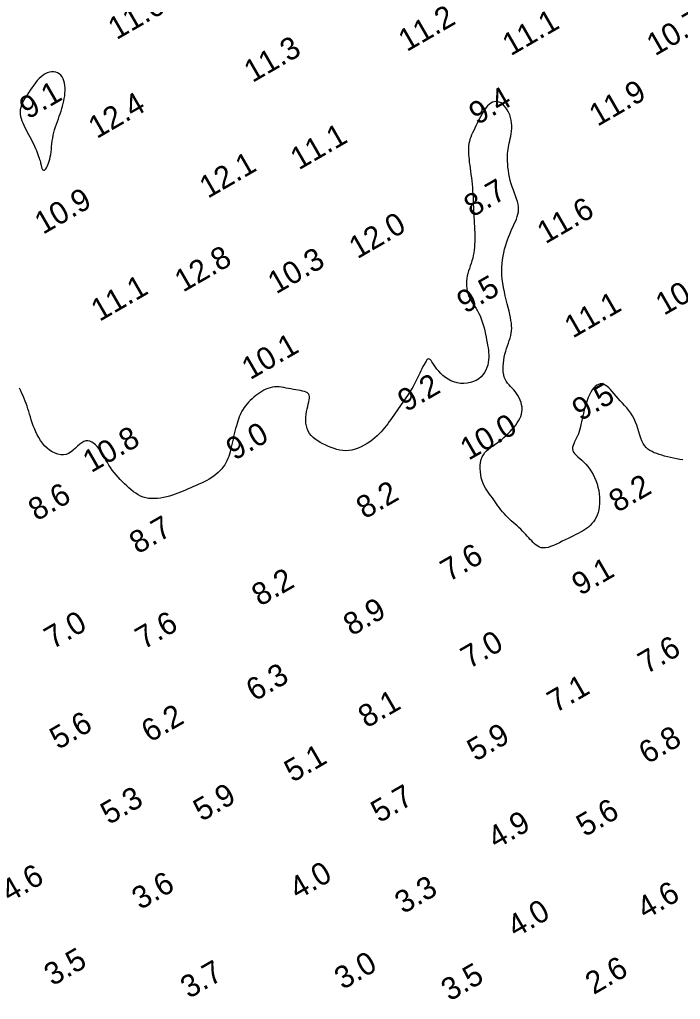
# Model space of a CAD drawing. Extents: x 3024098 to 3056816, y 418252 to 509144.
# Drawn here: x 3031390 to 3031538, y 418339.6 to 418559 of the extents above; entities that cross this region are included whole.
import ezdxf

# ---------------------------------------------------------------- set-up
doc = ezdxf.new("R2010")
doc.units = 0
doc.layers.add('V-CHAN-CONT-EL10', color=7, linetype='Continuous')
doc.layers.add('V-TOPO-SOUN-0911', color=7, linetype='Continuous')

msp = doc.modelspace()

# ---------------------------------------------------------------- linework, layer by layer
at = {"layer": 'V-CHAN-CONT-EL10'}
msp.add_lwpolyline([(3031396.95, 418528.86), (3031397.03, 418529.43), (3031397.1, 418530.02), (3031397.16, 418530.63), (3031397.23, 418531.25), (3031397.31, 418531.88), (3031397.41, 418532.51), (3031397.52, 418533.14), (3031397.67, 418533.77), (3031397.84, 418534.39), (3031398.03, 418535), (3031398.24, 418535.6), (3031398.45, 418536.21), (3031398.67, 418536.8), (3031398.88, 418537.39), (3031399.09, 418537.97), (3031399.29, 418538.55), (3031399.47, 418539.12), (3031399.63, 418539.69), (3031399.78, 418540.26), (3031399.91, 418540.83), (3031400.01, 418541.4), (3031400.09, 418541.97), (3031400.14, 418542.55), (3031400.17, 418543.13), (3031400.16, 418543.71), (3031400.11, 418544.28), (3031400.03, 418544.82), (3031399.9, 418545.34), (3031399.72, 418545.81), (3031399.5, 418546.23), (3031399.22, 418546.59), (3031398.89, 418546.88), (3031398.51, 418547.1), (3031398.09, 418547.26), (3031397.64, 418547.34), (3031397.17, 418547.34), (3031396.69, 418547.28), (3031396.2, 418547.13), (3031395.73, 418546.91), (3031395.27, 418546.62), (3031394.82, 418546.26), (3031394.38, 418545.84), (3031393.96, 418545.37), (3031393.55, 418544.86), (3031393.15, 418544.33), (3031392.75, 418543.77), (3031392.36, 418543.21), (3031391.97, 418542.65), (3031391.6, 418542.08), (3031391.25, 418541.52), (3031390.93, 418540.97), (3031390.65, 418540.42), (3031390.42, 418539.89), (3031390.24, 418539.36), (3031390.12, 418538.84), (3031390.08, 418538.34), (3031390.1, 418537.84), (3031390.18, 418537.35), (3031390.31, 418536.87), (3031390.49, 418536.38), (3031390.69, 418535.89), (3031390.93, 418535.4), (3031391.18, 418534.9), (3031391.45, 418534.38), (3031391.72, 418533.85), (3031392, 418533.32), (3031392.28, 418532.79), (3031392.55, 418532.25), (3031392.82, 418531.72), (3031393.07, 418531.2), (3031393.31, 418530.69), (3031393.53, 418530.19), (3031393.74, 418529.71), (3031393.92, 418529.25), (3031394.09, 418528.82), (3031394.24, 418528.41), (3031394.37, 418528.03), (3031394.48, 418527.69), (3031394.57, 418527.38), (3031394.64, 418527.11), (3031394.7, 418526.87), (3031394.75, 418526.66), (3031394.79, 418526.48), (3031394.83, 418526.31), (3031394.86, 418526.16), (3031394.9, 418526.01), (3031394.94, 418525.87), (3031395, 418525.73), (3031395.06, 418525.6), (3031395.13, 418525.49), (3031395.22, 418525.4), (3031395.32, 418525.34), (3031395.43, 418525.32), (3031395.55, 418525.36), (3031395.68, 418525.46), (3031395.83, 418525.62), (3031395.98, 418525.85), (3031396.15, 418526.14), (3031396.31, 418526.49), (3031396.46, 418526.88), (3031396.61, 418527.32), (3031396.74, 418527.8), (3031396.85, 418528.32)], close=True, dxfattribs=at)
msp.add_lwpolyline([(3031538.57, 418460.46), (3031537.85, 418460.57), (3031537.15, 418460.7), (3031536.45, 418460.83), (3031535.77, 418460.98), (3031535.11, 418461.14), (3031534.47, 418461.3), (3031533.86, 418461.48), (3031533.27, 418461.66), (3031532.7, 418461.85), (3031532.16, 418462.06), (3031531.66, 418462.29), (3031531.19, 418462.56), (3031530.75, 418462.87), (3031530.35, 418463.23), (3031530, 418463.66), (3031529.68, 418464.15), (3031529.4, 418464.71), (3031529.16, 418465.34), (3031528.93, 418466.02), (3031528.72, 418466.73), (3031528.49, 418467.46), (3031528.25, 418468.2), (3031527.99, 418468.92), (3031527.68, 418469.62), (3031527.31, 418470.28), (3031526.91, 418470.91), (3031526.47, 418471.51), (3031526, 418472.08), (3031525.52, 418472.64), (3031525.03, 418473.17), (3031524.55, 418473.7), (3031524.07, 418474.23), (3031523.62, 418474.75), (3031523.18, 418475.26), (3031522.75, 418475.75), (3031522.35, 418476.2), (3031521.95, 418476.6), (3031521.55, 418476.94), (3031521.17, 418477.2), (3031520.78, 418477.38), (3031520.4, 418477.47), (3031520.01, 418477.46), (3031519.64, 418477.35), (3031519.26, 418477.17), (3031518.9, 418476.9), (3031518.56, 418476.54), (3031518.23, 418476.12), (3031517.92, 418475.62), (3031517.63, 418475.05), (3031517.36, 418474.43), (3031517.11, 418473.77), (3031516.89, 418473.07), (3031516.68, 418472.36), (3031516.48, 418471.65), (3031516.31, 418470.94), (3031516.15, 418470.26), (3031516, 418469.61), (3031515.87, 418468.99), (3031515.73, 418468.4), (3031515.6, 418467.84), (3031515.46, 418467.31), (3031515.31, 418466.79), (3031515.15, 418466.3), (3031514.96, 418465.83), (3031514.75, 418465.37), (3031514.53, 418464.93), (3031514.31, 418464.5), (3031514.12, 418464.08), (3031513.97, 418463.68), (3031513.87, 418463.29), (3031513.85, 418462.92), (3031513.91, 418462.55), (3031514.07, 418462.2), (3031514.32, 418461.86), (3031514.65, 418461.51), (3031515.03, 418461.15), (3031515.46, 418460.77), (3031515.91, 418460.37), (3031516.38, 418459.94), (3031516.84, 418459.47), (3031517.28, 418458.95), (3031517.7, 418458.39), (3031518.1, 418457.79), (3031518.46, 418457.16), (3031518.79, 418456.5), (3031519.09, 418455.81), (3031519.34, 418455.1), (3031519.55, 418454.37), (3031519.72, 418453.63), (3031519.83, 418452.88), (3031519.9, 418452.13), (3031519.92, 418451.39), (3031519.9, 418450.67), (3031519.83, 418449.97), (3031519.71, 418449.3), (3031519.56, 418448.67), (3031519.36, 418448.09), (3031519.12, 418447.55), (3031518.84, 418447.05), (3031518.53, 418446.59), (3031518.18, 418446.17), (3031517.81, 418445.78), (3031517.42, 418445.42), (3031517, 418445.1), (3031516.56, 418444.8), (3031516.1, 418444.52), (3031515.62, 418444.25), (3031515.12, 418443.99), (3031514.6, 418443.73), (3031514.04, 418443.47), (3031513.46, 418443.18), (3031512.86, 418442.88), (3031512.22, 418442.56), (3031511.56, 418442.22), (3031510.9, 418441.88), (3031510.23, 418441.56), (3031509.58, 418441.27), (3031508.95, 418441.03), (3031508.36, 418440.85), (3031507.8, 418440.74), (3031507.3, 418440.72), (3031506.85, 418440.78), (3031506.43, 418440.91), (3031506.05, 418441.1), (3031505.69, 418441.35), (3031505.36, 418441.63), (3031505.03, 418441.95), (3031504.71, 418442.29), (3031504.38, 418442.64), (3031504.05, 418443.01), (3031503.71, 418443.38), (3031503.36, 418443.75), (3031503, 418444.14), (3031502.63, 418444.52), (3031502.25, 418444.91), (3031501.85, 418445.29), (3031501.44, 418445.67), (3031501.01, 418446.05), (3031500.58, 418446.43), (3031500.14, 418446.81), (3031499.71, 418447.2), (3031499.29, 418447.6), (3031498.89, 418448), (3031498.5, 418448.42), (3031498.13, 418448.84), (3031497.79, 418449.28), (3031497.46, 418449.73), (3031497.14, 418450.18), (3031496.83, 418450.63), (3031496.52, 418451.08), (3031496.21, 418451.52), (3031495.9, 418451.96), (3031495.58, 418452.38), (3031495.26, 418452.81), (3031494.94, 418453.24), (3031494.62, 418453.68), (3031494.33, 418454.15), (3031494.05, 418454.65), (3031493.8, 418455.19), (3031493.59, 418455.77), (3031493.42, 418456.41), (3031493.29, 418457.09), (3031493.2, 418457.79), (3031493.17, 418458.5), (3031493.19, 418459.2), (3031493.27, 418459.88), (3031493.41, 418460.52), (3031493.62, 418461.1), (3031493.89, 418461.61), (3031494.22, 418462.07), (3031494.6, 418462.48), (3031495.03, 418462.86), (3031495.49, 418463.21), (3031495.97, 418463.55), (3031496.47, 418463.9), (3031496.98, 418464.26), (3031497.49, 418464.64), (3031498, 418465.05), (3031498.49, 418465.47), (3031498.98, 418465.91), (3031499.45, 418466.37), (3031499.9, 418466.83), (3031500.33, 418467.3), (3031500.74, 418467.78), (3031501.12, 418468.26), (3031501.46, 418468.73), (3031501.77, 418469.21), (3031502.03, 418469.7), (3031502.25, 418470.19), (3031502.41, 418470.69), (3031502.52, 418471.2), (3031502.56, 418471.72), (3031502.54, 418472.24), (3031502.45, 418472.78), (3031502.31, 418473.31), (3031502.13, 418473.84), (3031501.9, 418474.35), (3031501.63, 418474.85), (3031501.33, 418475.32), (3031501.01, 418475.76), (3031500.67, 418476.16), (3031500.32, 418476.54), (3031499.97, 418476.91), (3031499.63, 418477.28), (3031499.31, 418477.65), (3031499.02, 418478.06), (3031498.77, 418478.5), (3031498.57, 418478.98), (3031498.43, 418479.53), (3031498.34, 418480.13), (3031498.3, 418480.76), (3031498.3, 418481.43), (3031498.35, 418482.11), (3031498.44, 418482.8), (3031498.56, 418483.48), (3031498.71, 418484.15), (3031498.89, 418484.79), (3031499.09, 418485.41), (3031499.29, 418486.02), (3031499.5, 418486.6), (3031499.69, 418487.17), (3031499.87, 418487.73), (3031500.01, 418488.28), (3031500.12, 418488.83), (3031500.19, 418489.37), (3031500.22, 418489.92), (3031500.2, 418490.48), (3031500.15, 418491.07), (3031500.06, 418491.68), (3031499.94, 418492.32), (3031499.79, 418493.01), (3031499.62, 418493.75), (3031499.42, 418494.54), (3031499.21, 418495.39), (3031498.99, 418496.27), (3031498.78, 418497.18), (3031498.58, 418498.11), (3031498.39, 418499.05), (3031498.24, 418499.99), (3031498.12, 418500.92), (3031498.05, 418501.83), (3031498.02, 418502.73), (3031498.04, 418503.6), (3031498.09, 418504.45), (3031498.17, 418505.28), (3031498.29, 418506.08), (3031498.44, 418506.85), (3031498.61, 418507.6), (3031498.81, 418508.33), (3031499.03, 418509.02), (3031499.26, 418509.69), (3031499.51, 418510.34), (3031499.77, 418510.97), (3031500.03, 418511.57), (3031500.29, 418512.16), (3031500.56, 418512.73), (3031500.81, 418513.29), (3031501.05, 418513.84), (3031501.27, 418514.38), (3031501.46, 418514.92), (3031501.61, 418515.46), (3031501.72, 418516), (3031501.76, 418516.55), (3031501.75, 418517.12), (3031501.66, 418517.7), (3031501.51, 418518.3), (3031501.32, 418518.91), (3031501.09, 418519.55), (3031500.85, 418520.2), (3031500.59, 418520.87), (3031500.34, 418521.57), (3031500.11, 418522.28), (3031499.91, 418523.02), (3031499.74, 418523.76), (3031499.59, 418524.51), (3031499.48, 418525.25), (3031499.39, 418525.98), (3031499.33, 418526.67), (3031499.29, 418527.34), (3031499.27, 418527.96), (3031499.28, 418528.52), (3031499.31, 418529.05), (3031499.36, 418529.54), (3031499.42, 418530.01), (3031499.5, 418530.46), (3031499.59, 418530.92), (3031499.69, 418531.39), (3031499.79, 418531.87), (3031499.9, 418532.39), (3031500.01, 418532.93), (3031500.1, 418533.49), (3031500.18, 418534.08), (3031500.23, 418534.67), (3031500.24, 418535.28), (3031500.2, 418535.89), (3031500.12, 418536.5), (3031499.97, 418537.11), (3031499.77, 418537.71), (3031499.53, 418538.28), (3031499.24, 418538.81), (3031498.92, 418539.3), (3031498.57, 418539.73), (3031498.21, 418540.09), (3031497.83, 418540.37), (3031497.44, 418540.56), (3031497.06, 418540.67), (3031496.67, 418540.7), (3031496.28, 418540.65), (3031495.9, 418540.52), (3031495.53, 418540.32), (3031495.17, 418540.06), (3031494.83, 418539.74), (3031494.5, 418539.36), (3031494.18, 418538.94), (3031493.88, 418538.47), (3031493.59, 418537.97), (3031493.3, 418537.45), (3031493.03, 418536.91), (3031492.76, 418536.36), (3031492.49, 418535.82), (3031492.22, 418535.28), (3031491.96, 418534.75), (3031491.71, 418534.23), (3031491.47, 418533.72), (3031491.25, 418533.22), (3031491.06, 418532.72), (3031490.88, 418532.23), (3031490.75, 418531.75), (3031490.64, 418531.27), (3031490.57, 418530.8), (3031490.52, 418530.32), (3031490.51, 418529.83), (3031490.52, 418529.32), (3031490.54, 418528.8), (3031490.59, 418528.25), (3031490.66, 418527.68), (3031490.73, 418527.07), (3031490.82, 418526.43), (3031490.91, 418525.76), (3031491, 418525.07), (3031491.1, 418524.36), (3031491.19, 418523.64), (3031491.28, 418522.91), (3031491.35, 418522.18), (3031491.42, 418521.44), (3031491.47, 418520.71), (3031491.52, 418519.97), (3031491.56, 418519.23), (3031491.59, 418518.5), (3031491.62, 418517.77), (3031491.66, 418517.04), (3031491.69, 418516.31), (3031491.73, 418515.58), (3031491.77, 418514.86), (3031491.81, 418514.15), (3031491.85, 418513.44), (3031491.88, 418512.73), (3031491.91, 418512.04), (3031491.94, 418511.35), (3031491.95, 418510.67), (3031491.95, 418510), (3031491.94, 418509.34), (3031491.91, 418508.7), (3031491.87, 418508.06), (3031491.8, 418507.43), (3031491.72, 418506.81), (3031491.61, 418506.2), (3031491.48, 418505.61), (3031491.31, 418505.02), (3031491.14, 418504.45), (3031490.95, 418503.88), (3031490.76, 418503.31), (3031490.58, 418502.75), (3031490.41, 418502.2), (3031490.27, 418501.64), (3031490.17, 418501.08), (3031490.1, 418500.53), (3031490.08, 418499.97), (3031490.1, 418499.41), (3031490.16, 418498.86), (3031490.26, 418498.31), (3031490.4, 418497.78), (3031490.57, 418497.25), (3031490.79, 418496.75), (3031491.04, 418496.26), (3031491.32, 418495.78), (3031491.62, 418495.3), (3031491.94, 418494.81), (3031492.26, 418494.32), (3031492.57, 418493.8), (3031492.87, 418493.25), (3031493.15, 418492.67), (3031493.41, 418492.04), (3031493.63, 418491.39), (3031493.84, 418490.71), (3031494.02, 418490.01), (3031494.18, 418489.31), (3031494.33, 418488.62), (3031494.47, 418487.95), (3031494.6, 418487.3), (3031494.72, 418486.69), (3031494.83, 418486.11), (3031494.93, 418485.55), (3031495, 418485), (3031495.06, 418484.47), (3031495.08, 418483.93), (3031495.08, 418483.39), (3031495.04, 418482.84), (3031494.96, 418482.26), (3031494.84, 418481.68), (3031494.66, 418481.1), (3031494.43, 418480.53), (3031494.15, 418479.99), (3031493.79, 418479.48), (3031493.37, 418479.01), (3031492.87, 418478.6), (3031492.29, 418478.25), (3031491.65, 418477.97), (3031490.96, 418477.76), (3031490.23, 418477.63), (3031489.48, 418477.57), (3031488.73, 418477.59), (3031487.99, 418477.7), (3031487.28, 418477.89), (3031486.6, 418478.16), (3031485.97, 418478.5), (3031485.38, 418478.9), (3031484.83, 418479.34), (3031484.34, 418479.82), (3031483.89, 418480.3), (3031483.49, 418480.78), (3031483.14, 418481.24), (3031482.84, 418481.68), (3031482.58, 418482.07), (3031482.35, 418482.41), (3031482.16, 418482.69), (3031481.98, 418482.9), (3031481.81, 418483.02), (3031481.63, 418483.06), (3031481.45, 418482.99), (3031481.25, 418482.82), (3031481.04, 418482.55), (3031480.82, 418482.21), (3031480.59, 418481.8), (3031480.35, 418481.35), (3031480.12, 418480.86), (3031479.88, 418480.37), (3031479.65, 418479.87), (3031479.43, 418479.4), (3031479.21, 418478.94), (3031478.99, 418478.49), (3031478.77, 418478.05), (3031478.54, 418477.61), (3031478.31, 418477.17), (3031478.05, 418476.73), (3031477.78, 418476.28), (3031477.49, 418475.81), (3031477.18, 418475.34), (3031476.86, 418474.86), (3031476.52, 418474.37), (3031476.18, 418473.87), (3031475.83, 418473.38), (3031475.49, 418472.88), (3031475.14, 418472.39), (3031474.81, 418471.9), (3031474.47, 418471.41), (3031474.14, 418470.92), (3031473.81, 418470.44), (3031473.48, 418469.97), (3031473.15, 418469.49), (3031472.81, 418469.02), (3031472.47, 418468.55), (3031472.12, 418468.08), (3031471.75, 418467.62), (3031471.36, 418467.16), (3031470.96, 418466.7), (3031470.52, 418466.25), (3031470.06, 418465.81), (3031469.56, 418465.37), (3031469.02, 418464.94), (3031468.44, 418464.52), (3031467.83, 418464.11), (3031467.18, 418463.74), (3031466.51, 418463.4), (3031465.83, 418463.1), (3031465.13, 418462.85), (3031464.44, 418462.66), (3031463.74, 418462.55), (3031463.06, 418462.51), (3031462.39, 418462.54), (3031461.73, 418462.63), (3031461.08, 418462.78), (3031460.44, 418462.97), (3031459.81, 418463.2), (3031459.18, 418463.46), (3031458.56, 418463.75), (3031457.94, 418464.05), (3031457.35, 418464.37), (3031456.77, 418464.71), (3031456.23, 418465.08), (3031455.74, 418465.48), (3031455.3, 418465.92), (3031454.92, 418466.39), (3031454.61, 418466.91), (3031454.38, 418467.47), (3031454.23, 418468.07), (3031454.14, 418468.69), (3031454.11, 418469.34), (3031454.13, 418469.98), (3031454.19, 418470.63), (3031454.28, 418471.25), (3031454.39, 418471.85), (3031454.52, 418472.42), (3031454.65, 418472.95), (3031454.77, 418473.44), (3031454.86, 418473.89), (3031454.92, 418474.29), (3031454.92, 418474.65), (3031454.86, 418474.97), (3031454.71, 418475.23), (3031454.49, 418475.45), (3031454.18, 418475.62), (3031453.8, 418475.76), (3031453.37, 418475.87), (3031452.89, 418475.97), (3031452.38, 418476.05), (3031451.85, 418476.14), (3031451.31, 418476.23), (3031450.77, 418476.33), (3031450.23, 418476.44), (3031449.7, 418476.54), (3031449.17, 418476.64), (3031448.65, 418476.72), (3031448.13, 418476.78), (3031447.62, 418476.8), (3031447.11, 418476.78), (3031446.61, 418476.71), (3031446.12, 418476.6), (3031445.63, 418476.45), (3031445.15, 418476.26), (3031444.68, 418476.03), (3031444.22, 418475.77), (3031443.77, 418475.49), (3031443.32, 418475.18), (3031442.88, 418474.85), (3031442.46, 418474.5), (3031442.05, 418474.14), (3031441.66, 418473.77), (3031441.28, 418473.38), (3031440.93, 418472.98), (3031440.61, 418472.58), (3031440.31, 418472.18), (3031440.04, 418471.77), (3031439.8, 418471.36), (3031439.58, 418470.94), (3031439.38, 418470.51), (3031439.19, 418470.06), (3031439.02, 418469.6), (3031438.86, 418469.11), (3031438.7, 418468.59), (3031438.54, 418468.04), (3031438.39, 418467.47), (3031438.23, 418466.88), (3031438.09, 418466.28), (3031437.94, 418465.67), (3031437.8, 418465.06), (3031437.66, 418464.46), (3031437.53, 418463.88), (3031437.4, 418463.31), (3031437.27, 418462.77), (3031437.14, 418462.24), (3031436.99, 418461.72), (3031436.83, 418461.22), (3031436.65, 418460.74), (3031436.44, 418460.26), (3031436.2, 418459.79), (3031435.93, 418459.33), (3031435.61, 418458.89), (3031435.26, 418458.45), (3031434.88, 418458.02), (3031434.46, 418457.61), (3031434.01, 418457.22), (3031433.54, 418456.85), (3031433.03, 418456.49), (3031432.49, 418456.16), (3031431.93, 418455.85), (3031431.35, 418455.55), (3031430.76, 418455.26), (3031430.15, 418454.99), (3031429.55, 418454.73), (3031428.95, 418454.47), (3031428.35, 418454.21), (3031427.76, 418453.95), (3031427.18, 418453.7), (3031426.61, 418453.45), (3031426.03, 418453.2), (3031425.44, 418452.97), (3031424.84, 418452.74), (3031424.23, 418452.53), (3031423.59, 418452.34), (3031422.94, 418452.17), (3031422.26, 418452.02), (3031421.57, 418451.9), (3031420.88, 418451.81), (3031420.2, 418451.77), (3031419.52, 418451.77), (3031418.87, 418451.83), (3031418.24, 418451.94), (3031417.64, 418452.12), (3031417.07, 418452.35), (3031416.52, 418452.64), (3031415.99, 418452.97), (3031415.48, 418453.33), (3031414.98, 418453.74), (3031414.49, 418454.17), (3031414, 418454.61), (3031413.51, 418455.08), (3031413.02, 418455.56), (3031412.53, 418456.06), (3031412.06, 418456.56), (3031411.6, 418457.08), (3031411.16, 418457.62), (3031410.74, 418458.16), (3031410.35, 418458.72), (3031409.99, 418459.28), (3031409.65, 418459.85), (3031409.32, 418460.42), (3031409.01, 418460.98), (3031408.7, 418461.52), (3031408.39, 418462.05), (3031408.06, 418462.55), (3031407.72, 418463.03), (3031407.35, 418463.47), (3031406.96, 418463.85), (3031406.56, 418464.19), (3031406.14, 418464.45), (3031405.7, 418464.62), (3031405.26, 418464.71), (3031404.81, 418464.69), (3031404.36, 418464.55), (3031403.9, 418464.3), (3031403.45, 418463.94), (3031402.99, 418463.53), (3031402.51, 418463.09), (3031402.02, 418462.65), (3031401.51, 418462.24), (3031400.97, 418461.9), (3031400.41, 418461.67), (3031399.81, 418461.56), (3031399.2, 418461.57), (3031398.57, 418461.7), (3031397.94, 418461.93), (3031397.31, 418462.25), (3031396.71, 418462.64), (3031396.14, 418463.11), (3031395.6, 418463.63), (3031395.12, 418464.2), (3031394.68, 418464.8), (3031394.29, 418465.44), (3031393.93, 418466.09), (3031393.61, 418466.76), (3031393.32, 418467.44), (3031393.06, 418468.11), (3031392.82, 418468.78), (3031392.61, 418469.43), (3031392.4, 418470.06), (3031392.21, 418470.68), (3031392.03, 418471.28), (3031391.84, 418471.88), (3031391.65, 418472.46), (3031391.45, 418473.04), (3031391.24, 418473.62), (3031391.01, 418474.19), (3031390.76, 418474.76), (3031390.5, 418475.34), (3031390.24, 418475.92), (3031389.96, 418476.52)], dxfattribs=at)

# ---------------------------------------------------------------- texts
at = {"layer": 'V-TOPO-SOUN-0911'}
for s, p in [('11.6 ', (3031411.7, 418554.41)), ('11.2 ', (3031476.73, 418551.75)), ('11.1 ', (3031500.01, 418550.81)), ('10.7 ', (3031532.34, 418550.8)), ('11.3 ', (3031442.15, 418544.82)), ('11.9 ', (3031519.45, 418535.01)), ('9.1', (3031391.84, 418536.61)), ('9.4', (3031492.51, 418535.35)), ('12.4 ', (3031407.28, 418532.26)), ('11.1 ', (3031452.53, 418525.25)), ('12.1 ', (3031432.16, 418518.89)), ('8.7', (3031491.4, 418514.68)), ('10.9 ', (3031395.23, 418510.83)), ('11.6 ', (3031507.8, 418508.71)), ('12.0 ', (3031465.66, 418505.35)), ('12.8 ', (3031426.6, 418497.88)), ('10.3 ', (3031447.47, 418497.48)), ('11.1 ', (3031407.88, 418491.33)), ('9.5', (3031489.81, 418493.12)), ('10.9 ', (3031534.34, 418492.69)), ('11.1 ', (3031513.92, 418487.59)), ('10.1 ', (3031441.64, 418478.27)), ('9.2', (3031476.57, 418471.08)), ('9.5', (3031515.63, 418469.04)), ('9.0', (3031438.13, 418460.22)), ('10.0 ', (3031490.56, 418460.24)), ('10.8 ', (3031406.03, 418457.46)), ('8.6', (3031393.82, 418446.64)), ('8.2', (3031467.28, 418447.09)), ('8.2', (3031523.88, 418448.54)), ('8.7', (3031416.46, 418439.25)), ('7.6', (3031486.14, 418433.06)), ('9.1', (3031515.56, 418429.95)), ('8.2', (3031443.86, 418427.54)), ('8.9', (3031464.39, 418420.91)), ('7.0', (3031397.38, 418417.96)), ('7.6', (3031417.77, 418417.9)), ('7.0', (3031490.69, 418413.56)), ('7.6', (3031530.4, 418412.39)), ('6.3', (3031442.61, 418406.28)), ('7.1', (3031510.05, 418403.7)), ('8.1', (3031467.72, 418400.29)), ('6.2', (3031419.15, 418397.06)), ('5.6', (3031398.61, 418395.46)), ('5.9', (3031492.12, 418392.83)), ('6.8', (3031530.57, 418392.21)), ('5.1', (3031451.15, 418388.12)), ('5.9', (3031430.77, 418379.38)), ('5.7', (3031470.56, 418379.05)), ('5.3', (3031410, 418378.66)), ('5.6', (3031516.59, 418375.94)), ('4.9', (3031496.74, 418373.21)), ('4.6', (3031387.75, 418361.27)), ('4.0', (3031452.3, 418361.86)), ('3.6', (3031417.02, 418359.6)), ('3.3', (3031475.91, 418358.68)), ('4.6', (3031530.17, 418357.44)), ('4.0', (3031501.12, 418353.36)), ('3.5', (3031397.36, 418342.53)), ('3.0', (3031462.38, 418341.71)), ('3.7', (3031427.91, 418339.71)), ('3.5', (3031486.3, 418339.12)), ('2.6', (3031518.59, 418340.6))]:
    msp.add_text(s, height=5, rotation=30, dxfattribs=at).set_placement(p)

doc.saveas('drawing.dxf')
